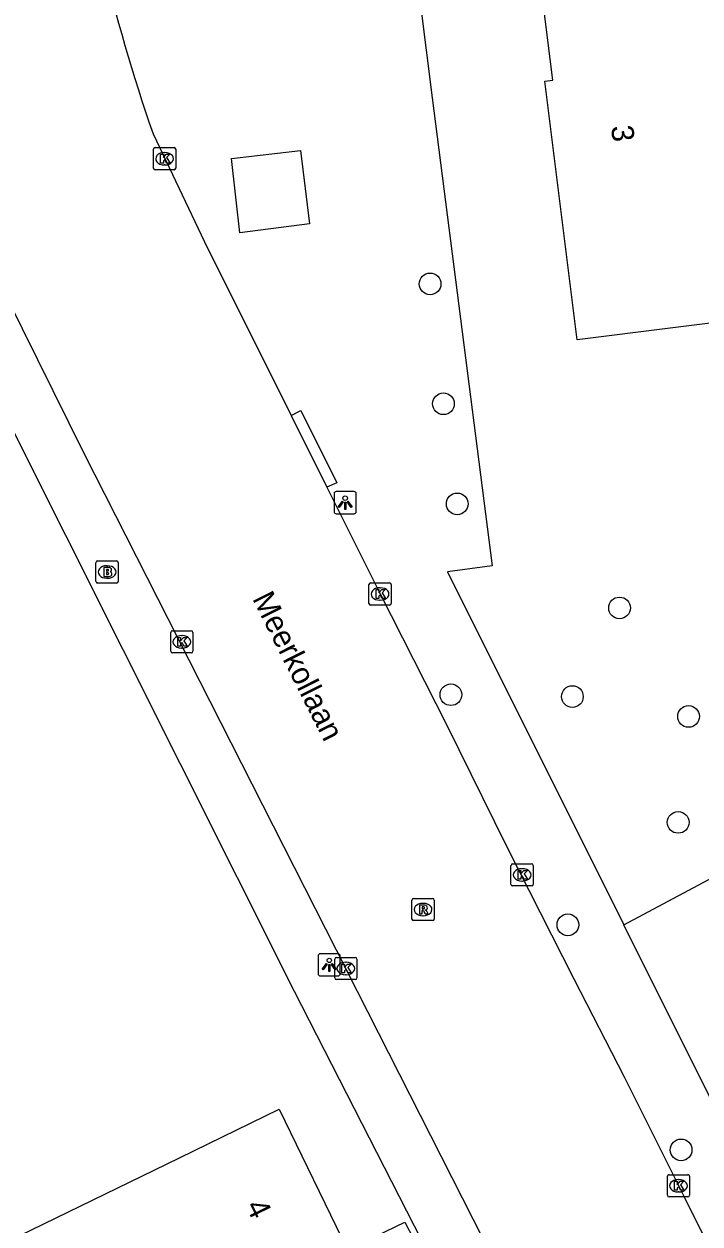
# Model space of a CAD drawing. Extents: x 161772 to 163123, y 383092 to 383917.
# Drawn here: x 162949.5 to 162980, y 383820.3 to 383874.4 of the extents above; entities that cross this region are included whole.
import ezdxf

# ---------------------------------------------------------------- set-up
doc = ezdxf.new("R2010")
doc.units = 0
for name, color, linetype in [('IMGEO_Boom', 7, 'Continuous'), ('IMGEO_Brandkraan', 7, 'Continuous'), ('IMGEO_Groenvoorziening', 7, 'Continuous'), ('IMGEO_Kolk', 7, 'Continuous'), ('IMGEO_Lichtpunt', 7, 'Continuous'), ('IMGEO_Openbare_ruimte_label', 7, 'Continuous'), ('IMGEO_Pand', 7, 'Continuous'), ('IMGEO_Pand_nummerreeks', 7, 'Continuous'), ('IMGEO_Rijbaan_lokaal_gesloten', 7, 'Continuous'), ('IMGEO_Rioolput', 7, 'Continuous'), ('IMGEO_Voetpad_open', 7, 'Continuous')]:
    doc.layers.add(name, color=color, linetype=linetype)

msp = doc.modelspace()

# ---------------------------------------------------------------- linework, layer by layer
at = {"layer": 'IMGEO_Boom'}
for centre in [(162967.852, 383862.643), (162968.455, 383857.243), (162969.074, 383852.732), (162976.391, 383848.041), (162968.791, 383844.134), (162974.265, 383844.047), (162979.502, 383843.154), (162979.035, 383838.382), (162974.062, 383833.764), (162979.168, 383823.624)]:
    msp.add_circle(centre, 0.489, dxfattribs=at)
at = {"layer": 'IMGEO_Brandkraan'}
for p, q in [((162952.791, 383849.236), (162952.791, 383850.088)), ((162952.866, 383850.162), (162953.718, 383850.162)), ((162953.279, 383849.942), (162953.304, 383849.942)), ((162953.792, 383850.088), (162953.792, 383849.236)), ((162953.718, 383849.162), (162952.866, 383849.162)), ((162953.302, 383849.382), (162953.277, 383849.382))]:
    msp.add_line(p, q, dxfattribs=at)
for points in [[(162952.791, 383849.236), (162952.791, 383850.088)], [(162952.866, 383850.162), (162953.718, 383850.162)], [(162953.139, 383849.862), (162953.139, 383849.462), (162953.352, 383849.462)], [(162953.37, 383849.862), (162953.139, 383849.862)], [(162953.318, 383849.781), (162953.264, 383849.781), (162953.264, 383849.705)], [(162953.264, 383849.705), (162953.317, 383849.705)], [(162953.792, 383850.088), (162953.792, 383849.236)], [(162953.718, 383849.162), (162952.866, 383849.162)], [(162953.326, 383849.629), (162953.264, 383849.629), (162953.264, 383849.548)], [(162953.264, 383849.548), (162953.326, 383849.548)]]:
    msp.add_lwpolyline(points, dxfattribs=at)
for centre, radius, start, end in [((162952.868, 383850.086), 0.0765, 91.552, 178.448), ((162952.868, 383850.086), 0.0765, 91.552, 178.448), ((162953.319, 383849.743), 0.0379, 267.8285, 90.9355), ((162953.374, 383849.717), 0.145, 59.4692, 91.5367), ((162953.399, 383849.764), 0.0922, 285.5137, 58.1501), ((162953.716, 383850.086), 0.0765, 1.552, 88.448), ((162953.716, 383850.086), 0.0765, 1.552, 88.448), ((162952.868, 383849.238), 0.0765, 181.552, 268.448), ((162952.868, 383849.238), 0.0765, 181.552, 268.448), ((162953.327, 383849.588), 0.0404, 269.8759, 90.5077), ((162953.358, 383849.713), 0.251, 268.6676, 293.5347), ((162953.404, 383849.572), 0.105, 301.3115, 78.989), ((162953.716, 383849.238), 0.0765, 271.552, 358.448), ((162953.716, 383849.238), 0.0765, 271.552, 358.448)]:
    msp.add_arc(centre, radius, start, end, dxfattribs=at)
for centre, major_axis, ratio, start_param, end_param in [((162953.278, 383849.662), (-0.387, 0.002), 0.722429, 4.712389, 7.853982), ((162953.303, 383849.662), (-0.39, 0.002), 0.717154, 1.570796, 4.712389)]:
    msp.add_ellipse(centre, major_axis=major_axis, ratio=ratio, start_param=start_param, end_param=end_param, dxfattribs=at)
at = {"layer": 'IMGEO_Groenvoorziening'}
msp.add_lwpolyline([(162976.585, 383833.763), (162985.544, 383838.537), (162988.151, 383837.617), (162990.388, 383836.005), (162994.576, 383832.473), (162998.604, 383828.662), (163004.335, 383822.932), (163008.614, 383818.377)], dxfattribs=at)
at = {"layer": 'IMGEO_Kolk'}
for p, q in [((162955.383, 383867.858), (162955.383, 383868.71)), ((162955.458, 383868.784), (162956.31, 383868.784)), ((162956.384, 383868.71), (162956.384, 383867.858)), ((162955.871, 383868.564), (162955.896, 383868.564)), ((162956.31, 383867.784), (162955.458, 383867.784)), ((162955.894, 383868.004), (162955.869, 383868.004)), ((162965.171, 383849.171), (162966.023, 383849.171)), ((162965.096, 383848.245), (162965.096, 383849.097)), ((162965.584, 383848.951), (162965.609, 383848.951)), ((162966.097, 383849.097), (162966.097, 383848.245)), ((162966.023, 383848.171), (162965.171, 383848.171)), ((162965.607, 383848.391), (162965.582, 383848.391)), ((162956.236, 383847.016), (162957.088, 383847.016)), ((162956.161, 383846.09), (162956.161, 383846.942)), ((162956.649, 383846.796), (162956.674, 383846.796)), ((162957.162, 383846.942), (162957.162, 383846.09)), ((162957.088, 383846.016), (162956.236, 383846.016)), ((162956.672, 383846.236), (162956.647, 383846.236)), ((162971.499, 383835.589), (162971.499, 383836.441)), ((162971.574, 383836.515), (162972.426, 383836.515)), ((162971.987, 383836.295), (162972.012, 383836.295)), ((162972.5, 383836.441), (162972.5, 383835.589)), ((162972.01, 383835.735), (162971.985, 383835.735)), ((162972.426, 383835.515), (162971.574, 383835.515)), ((162963.554, 383831.371), (162963.554, 383832.223)), ((162963.629, 383832.297), (162964.481, 383832.297)), ((162964.042, 383832.077), (162964.067, 383832.077)), ((162964.555, 383832.223), (162964.555, 383831.371)), ((162964.065, 383831.517), (162964.04, 383831.517)), ((162964.481, 383831.297), (162963.629, 383831.297)), ((162978.551, 383821.581), (162978.551, 383822.433)), ((162978.626, 383822.507), (162979.478, 383822.507)), ((162979.039, 383822.287), (162979.064, 383822.287)), ((162979.552, 383822.433), (162979.552, 383821.581)), ((162979.062, 383821.727), (162979.037, 383821.727)), ((162979.478, 383821.507), (162978.626, 383821.507))]:
    msp.add_line(p, q, dxfattribs=at)
for points in [[(162955.383, 383867.858), (162955.383, 383868.71)], [(162955.458, 383868.784), (162956.31, 383868.784)], [(162956.384, 383868.71), (162956.384, 383867.858)], [(162955.704, 383868.484), (162955.827, 383868.484), (162955.827, 383868.333), (162955.957, 383868.484), (162956.121, 383868.484), (162955.975, 383868.333), (162956.128, 383868.084), (162955.976, 383868.084), (162955.891, 383868.248), (162955.827, 383868.181), (162955.827, 383868.084), (162955.704, 383868.084), (162955.704, 383868.484)], [(162956.31, 383867.784), (162955.458, 383867.784)], [(162965.171, 383849.171), (162966.023, 383849.171)], [(162965.096, 383848.245), (162965.096, 383849.097)], [(162965.417, 383848.871), (162965.54, 383848.871), (162965.54, 383848.72), (162965.67, 383848.871), (162965.834, 383848.871), (162965.688, 383848.72), (162965.841, 383848.471), (162965.689, 383848.471), (162965.604, 383848.635), (162965.54, 383848.568), (162965.54, 383848.471), (162965.417, 383848.471), (162965.417, 383848.871)], [(162966.097, 383849.097), (162966.097, 383848.245)], [(162966.023, 383848.171), (162965.171, 383848.171)], [(162956.236, 383847.016), (162957.088, 383847.016)], [(162956.161, 383846.09), (162956.161, 383846.942)], [(162956.482, 383846.716), (162956.605, 383846.716), (162956.605, 383846.565), (162956.735, 383846.716), (162956.899, 383846.716), (162956.753, 383846.565), (162956.906, 383846.316), (162956.754, 383846.316), (162956.669, 383846.48), (162956.605, 383846.413), (162956.605, 383846.316), (162956.482, 383846.316), (162956.482, 383846.716)], [(162957.162, 383846.942), (162957.162, 383846.09)], [(162957.088, 383846.016), (162956.236, 383846.016)], [(162971.499, 383835.589), (162971.499, 383836.441)], [(162971.574, 383836.515), (162972.426, 383836.515)], [(162971.82, 383836.215), (162971.943, 383836.215), (162971.943, 383836.064), (162972.073, 383836.215), (162972.237, 383836.215), (162972.091, 383836.064), (162972.244, 383835.815), (162972.092, 383835.815), (162972.007, 383835.979), (162971.943, 383835.912), (162971.943, 383835.815), (162971.82, 383835.815), (162971.82, 383836.215)], [(162972.5, 383836.441), (162972.5, 383835.589)], [(162972.426, 383835.515), (162971.574, 383835.515)], [(162963.554, 383831.371), (162963.554, 383832.223)], [(162963.629, 383832.297), (162964.481, 383832.297)], [(162963.875, 383831.997), (162963.998, 383831.997), (162963.998, 383831.846), (162964.128, 383831.997), (162964.292, 383831.997), (162964.146, 383831.846), (162964.299, 383831.597), (162964.147, 383831.597), (162964.062, 383831.761), (162963.998, 383831.694), (162963.998, 383831.597), (162963.875, 383831.597), (162963.875, 383831.997)], [(162964.555, 383832.223), (162964.555, 383831.371)], [(162964.481, 383831.297), (162963.629, 383831.297)], [(162978.551, 383821.581), (162978.551, 383822.433)], [(162978.626, 383822.507), (162979.478, 383822.507)], [(162978.872, 383822.207), (162978.995, 383822.207), (162978.995, 383822.056), (162979.125, 383822.207), (162979.289, 383822.207), (162979.143, 383822.056), (162979.296, 383821.807), (162979.144, 383821.807), (162979.059, 383821.971), (162978.995, 383821.904), (162978.995, 383821.807), (162978.872, 383821.807), (162978.872, 383822.207)], [(162979.552, 383822.433), (162979.552, 383821.581)], [(162979.478, 383821.507), (162978.626, 383821.507)]]:
    msp.add_lwpolyline(points, dxfattribs=at)
for centre, start, end in [((162955.46, 383868.708), 91.552, 178.448), ((162955.46, 383868.708), 91.552, 178.448), ((162956.308, 383868.708), 1.552, 88.448), ((162956.308, 383868.708), 1.552, 88.448), ((162955.46, 383867.86), 181.552, 268.448), ((162955.46, 383867.86), 181.552, 268.448), ((162956.308, 383867.86), 271.552, 358.448), ((162956.308, 383867.86), 271.552, 358.448), ((162965.173, 383849.095), 91.552, 178.448), ((162965.173, 383849.095), 91.552, 178.448), ((162966.021, 383849.095), 1.552, 88.448), ((162966.021, 383849.095), 1.552, 88.448), ((162965.173, 383848.247), 181.552, 268.448), ((162965.173, 383848.247), 181.552, 268.448), ((162966.021, 383848.247), 271.552, 358.448), ((162966.021, 383848.247), 271.552, 358.448), ((162956.238, 383846.94), 91.552, 178.448), ((162956.238, 383846.94), 91.552, 178.448), ((162957.086, 383846.94), 1.552, 88.448), ((162957.086, 383846.94), 1.552, 88.448), ((162956.238, 383846.092), 181.552, 268.448), ((162956.238, 383846.092), 181.552, 268.448), ((162957.086, 383846.092), 271.552, 358.448), ((162957.086, 383846.092), 271.552, 358.448), ((162971.576, 383836.439), 91.552, 178.448), ((162971.576, 383836.439), 91.552, 178.448), ((162972.424, 383836.439), 1.552, 88.448), ((162972.424, 383836.439), 1.552, 88.448), ((162971.576, 383835.591), 181.552, 268.448), ((162971.576, 383835.591), 181.552, 268.448), ((162972.424, 383835.591), 271.552, 358.448), ((162972.424, 383835.591), 271.552, 358.448), ((162963.631, 383832.221), 91.552, 178.448), ((162963.631, 383832.221), 91.552, 178.448), ((162964.479, 383832.221), 1.552, 88.448), ((162964.479, 383832.221), 1.552, 88.448), ((162963.631, 383831.373), 181.552, 268.448), ((162963.631, 383831.373), 181.552, 268.448), ((162964.479, 383831.373), 271.552, 358.448), ((162964.479, 383831.373), 271.552, 358.448), ((162978.628, 383822.431), 91.552, 178.448), ((162978.628, 383822.431), 91.552, 178.448), ((162979.476, 383822.431), 1.552, 88.448), ((162979.476, 383822.431), 1.552, 88.448), ((162978.628, 383821.583), 181.552, 268.448), ((162978.628, 383821.583), 181.552, 268.448), ((162979.476, 383821.583), 271.552, 358.448), ((162979.476, 383821.583), 271.552, 358.448)]:
    msp.add_arc(centre, 0.0765, start, end, dxfattribs=at)
for centre, major_axis, ratio, start_param, end_param in [((162955.87, 383868.284), (-0.387, 0.002), 0.722429, 4.712389, 7.853982), ((162955.895, 383868.284), (-0.39, 0.002), 0.717154, 1.570796, 4.712389), ((162965.583, 383848.671), (-0.387, 0.002), 0.722429, 4.712389, 7.853982), ((162965.608, 383848.671), (-0.39, 0.002), 0.717154, 1.570796, 4.712389), ((162956.648, 383846.516), (-0.387, 0.002), 0.722429, 4.712389, 7.853982), ((162956.673, 383846.516), (-0.39, 0.002), 0.717154, 1.570796, 4.712389), ((162971.986, 383836.015), (-0.387, 0.002), 0.722429, 4.712389, 7.853982), ((162972.011, 383836.015), (-0.39, 0.002), 0.717154, 1.570796, 4.712389), ((162964.041, 383831.797), (-0.387, 0.002), 0.722429, 4.712389, 7.853982), ((162964.066, 383831.797), (-0.39, 0.002), 0.717154, 1.570796, 4.712389), ((162979.038, 383822.007), (-0.387, 0.002), 0.722429, 4.712389, 7.853982), ((162979.063, 383822.007), (-0.39, 0.002), 0.717154, 1.570796, 4.712389)]:
    msp.add_ellipse(centre, major_axis=major_axis, ratio=ratio, start_param=start_param, end_param=end_param, dxfattribs=at)
at = {"layer": 'IMGEO_Lichtpunt'}
for p, q in [((162963.525, 383853.191), (162963.525, 383852.384)), ((162963.525, 383853.191), (162963.525, 383852.384)), ((162964.427, 383853.286), (162963.619, 383853.286)), ((162964.427, 383853.286), (162963.619, 383853.286)), ((162964.521, 383852.384), (162964.521, 383853.191)), ((162964.521, 383852.384), (162964.521, 383853.191)), ((162963.619, 383852.29), (162964.427, 383852.29)), ((162963.619, 383852.29), (162964.427, 383852.29)), ((162963.708, 383832.458), (162962.9, 383832.458)), ((162963.708, 383832.458), (162962.9, 383832.458)), ((162962.806, 383832.363), (162962.806, 383831.556)), ((162962.806, 383832.363), (162962.806, 383831.556)), ((162963.802, 383831.556), (162963.802, 383832.363)), ((162963.802, 383831.556), (162963.802, 383832.363)), ((162962.9, 383831.462), (162963.708, 383831.462)), ((162962.9, 383831.462), (162963.708, 383831.462))]:
    msp.add_line(p, q, dxfattribs=at)
for points in [[(162963.899, 383852.855), (162963.938, 383852.827), (162963.75, 383852.565), (162963.712, 383852.592), (162963.899, 383852.855)], [(162964.001, 383852.807), (162964.048, 383852.807), (162964.048, 383852.485), (162964.001, 383852.485), (162964.001, 383852.807)], [(162964.111, 383852.827), (162964.149, 383852.854), (162964.336, 383852.592), (162964.297, 383852.564), (162964.111, 383852.827)], [(162963.18, 383832.027), (162963.219, 383831.999), (162963.031, 383831.737), (162962.993, 383831.764), (162963.18, 383832.027)], [(162963.282, 383831.979), (162963.329, 383831.979), (162963.329, 383831.657), (162963.282, 383831.657), (162963.282, 383831.979)], [(162963.392, 383831.999), (162963.43, 383832.026), (162963.617, 383831.764), (162963.578, 383831.736), (162963.392, 383831.999)]]:
    msp.add_lwpolyline(points, dxfattribs=at)
for centre in [(162964.024, 383852.989), (162963.305, 383832.161)]:
    msp.add_circle(centre, 0.0994, dxfattribs=at)
for centre, start, end in [((162963.619, 383853.191), 90, 180), ((162963.619, 383853.191), 90, 180), ((162964.427, 383853.191), 0, 90), ((162964.427, 383853.191), 0, 90), ((162963.619, 383852.384), 180, 270), ((162963.619, 383852.384), 180, 270), ((162964.427, 383852.384), 270, 0), ((162964.427, 383852.384), 270, 360), ((162962.9, 383832.363), 90, 180), ((162962.9, 383832.363), 90, 180), ((162963.708, 383832.363), 0, 90), ((162963.708, 383832.363), 0, 90), ((162962.9, 383831.556), 180, 270), ((162962.9, 383831.556), 180, 270), ((162963.708, 383831.556), 270, 0), ((162963.708, 383831.556), 270, 360)]:
    msp.add_arc(centre, 0.0946, start, end, dxfattribs=at)
at = {"layer": 'IMGEO_Pand'}
for points in [[(162966.488, 383885.942), (162975.939, 383887.129), (162983.819, 383888.118), (162984.199, 383885.089), (162994.758, 383886.414), (162996.046, 383876.159), (163000, 383876.647), (163003.83, 383877.119), (163005.474, 383864.017), (163000, 383863.329), (162974.485, 383860.123), (162973.022, 383871.776), (162973.388, 383871.822), (162972.576, 383878.296), (162967.121, 383877.611)], [(162946.662, 383818.067), (162946.51, 383818.391), (162956.557, 383823.273), (162961.054, 383825.458), (162964.128, 383819.114), (162966.709, 383820.368), (162972.345, 383809.56), (162967.542, 383807.055), (162962.666, 383816.685), (162961.035, 383815.9), (162959.013, 383816.572), (162955.737, 383814.986), (162955.076, 383813.016), (162950.341, 383810.71)]]:
    msp.add_lwpolyline(points, dxfattribs=at)
at = {"layer": 'IMGEO_Rijbaan_lokaal_gesloten'}
for points in [[(162955.361, 383869.408), (162957.689, 383864.536), (162961.585, 383856.718)], [(162976.413, 383807.459), (162952.256, 383854.995), (162947.38, 383864.837)], [(162961.585, 383856.718), (162963.199, 383853.48)], [(162963.199, 383853.48), (162965.594, 383848.674), (162968.601, 383842.764), (162971.301, 383837.316), (162974.337, 383831.337), (162976.604, 383826.922), (162979.294, 383821.534), (162981.846, 383816.398), (162983.363, 383813.298), (162984.91, 383810.289), (162985.95, 383808.425)]]:
    msp.add_lwpolyline(points, dxfattribs=at)
msp.add_arc((163036.191, 383897.266), 85.496, 187.81392, 199.01624, dxfattribs=at)
at = {"layer": 'IMGEO_Rioolput'}
for p, q in [((162967.034, 383834.027), (162967.034, 383834.879)), ((162967.109, 383834.953), (162967.961, 383834.953)), ((162967.522, 383834.733), (162967.547, 383834.733)), ((162968.035, 383834.879), (162968.035, 383834.027)), ((162967.545, 383834.173), (162967.52, 383834.173)), ((162967.961, 383833.953), (162967.109, 383833.953))]:
    msp.add_line(p, q, dxfattribs=at)
for points in [[(162967.034, 383834.027), (162967.034, 383834.879)], [(162967.109, 383834.953), (162967.961, 383834.953)], [(162967.623, 383834.651), (162967.371, 383834.653), (162967.371, 383834.253)], [(162967.549, 383834.572), (162967.495, 383834.572), (162967.495, 383834.491)], [(162968.035, 383834.879), (162968.035, 383834.027)], [(162967.371, 383834.253), (162967.495, 383834.253), (162967.495, 383834.415), (162967.506, 383834.415)], [(162967.495, 383834.491), (162967.547, 383834.491)], [(162967.553, 383834.386), (162967.624, 383834.253), (162967.764, 383834.253), (162967.699, 383834.379)], [(162967.961, 383833.953), (162967.109, 383833.953)]]:
    msp.add_lwpolyline(points, dxfattribs=at)
for centre, radius, start, end in [((162967.111, 383834.877), 0.0765, 91.552, 178.448), ((162967.111, 383834.877), 0.0765, 91.552, 178.448), ((162967.555, 383834.476), 0.0964, 77.0061, 93.1865), ((162967.569, 383834.533), 0.0378, 276.6634, 79.6772), ((162967.622, 383834.541), 0.109, 350.3612, 89.416), ((162967.959, 383834.877), 0.0765, 1.552, 88.448), ((162967.959, 383834.877), 0.0765, 1.552, 88.448), ((162967.111, 383834.029), 0.0765, 181.552, 268.448), ((162967.111, 383834.029), 0.0765, 181.552, 268.448), ((162967.505, 383834.362), 0.0533, 26.0293, 88.6989), ((162967.531, 383834.68), 0.19, 274.7715, 282.9687), ((162967.62, 383834.541), 0.112, 277.5842, 350.9817), ((162967.604, 383834.326), 0.108, 29.5134, 73.7905), ((162967.959, 383834.029), 0.0765, 271.552, 358.448), ((162967.959, 383834.029), 0.0765, 271.552, 358.448)]:
    msp.add_arc(centre, radius, start, end, dxfattribs=at)
for centre, major_axis, ratio, start_param, end_param in [((162967.521, 383834.453), (-0.387, 0.002), 0.722429, 4.712389, 7.853982), ((162967.546, 383834.453), (-0.39, 0.002), 0.717154, 1.570796, 4.712389)]:
    msp.add_ellipse(centre, major_axis=major_axis, ratio=ratio, start_param=start_param, end_param=end_param, dxfattribs=at)
at = {"layer": 'IMGEO_Voetpad_open'}
for points in [[(162967.121, 383877.611), (162967.941, 383871.022), (162970.652, 383849.937), (162968.631, 383849.671), (162976.585, 383833.763)], [(162937.187, 383874.349), (162941.098, 383871.872), (162961.731, 383830.778), (162972.528, 383809.655), (162974.201, 383806.382)], [(162959.27, 383864.947), (162958.9, 383868.289), (162962.012, 383868.659), (162962.42, 383865.343), (162959.27, 383864.947)], [(162961.585, 383856.718), (162962.031, 383856.942), (162963.655, 383853.684), (162963.199, 383853.48)], [(162987.464, 383812.026), (162984.656, 383817.621), (162976.585, 383833.763)]]:
    msp.add_lwpolyline(points, dxfattribs=at)

# ---------------------------------------------------------------- texts
at = {"layer": 'IMGEO_Openbare_ruimte_label'}
msp.add_text('Meerkollaan', height=1, rotation=296.7444, dxfattribs=at).set_placement((162959.823, 383848.463))
at = {"layer": 'IMGEO_Pand_nummerreeks'}
for s, rotation, p in [('3', 275.9967, (162976.008, 383869.743)), ('4', 295.8526, (162959.519, 383821.103))]:
    msp.add_text(s, height=1, rotation=rotation, dxfattribs=at).set_placement(p)

doc.saveas('drawing.dxf')
